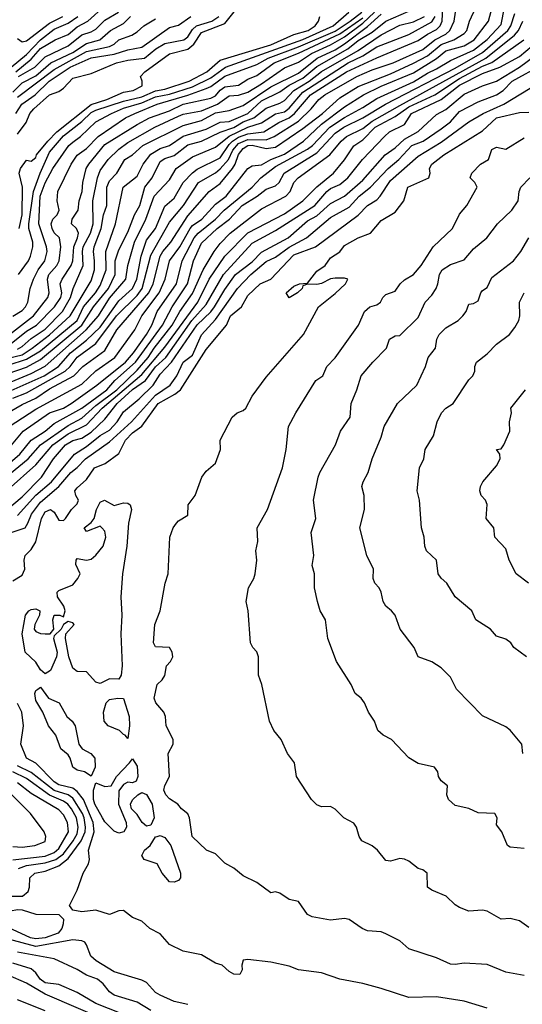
# Model space of a CAD drawing. Header units: metres. Extents: x -51132 to -49532, y -231222 to -229437.
# Tile 624 of 656: x -49841 to -49786, y -229782 to -229675. Entities that reach past the tile are written whole.
import ezdxf

# ---------------------------------------------------------------- set-up
doc = ezdxf.new("R2010")
doc.units = ezdxf.units.M
for name, color, linetype in [('CONTOUR_HALF', 8, 'Continuous'), ('CONTOUR_INDEX', 1, 'Continuous'), ('CONTOUR_INTER', 3, 'Continuous')]:
    doc.layers.add(name, color=color, linetype=linetype)

msp = doc.modelspace()

# ---------------------------------------------------------------- linework, layer by layer
at = {"layer": 'CONTOUR_HALF'}
for points, elevation in [([(-49842.58, -229709.76), (-49839.33, -229707.26), (-49837.78, -229705.26), (-49837.65, -229704.76), (-49837.82, -229703.26), (-49837.66, -229702.76), (-49836.8, -229701.76), (-49836.56, -229701.26), (-49836.35, -229699.76), (-49836.52, -229698.76), (-49837.08, -229698.23), (-49837.32, -229697.76), (-49837.4, -229697.26), (-49837.23, -229696.76), (-49836.76, -229696.26), (-49836.55, -229695.76), (-49836.76, -229694.76), (-49836.7, -229693.76), (-49835.24, -229690.76), (-49834.58, -229689.78), (-49833.58, -229689.07), (-49832.33, -229687.76), (-49829.36, -229685.76), (-49828.32, -229685.26), (-49825.91, -229684.26), (-49822.58, -229683.29), (-49820.58, -229682.57), (-49820.08, -229682.33), (-49818.58, -229681.21), (-49815.08, -229679.94), (-49813.85, -229679.26), (-49810.58, -229678.05), (-49806.58, -229676.32), (-49804.97, -229675.26), (-49803.7, -229674.26)], 64.5), ([(-49842.08, -229712.6), (-49840.08, -229711.96), (-49838.58, -229711.04), (-49834.59, -229707.76), (-49833.91, -229706.26), (-49832.61, -229704.76), (-49832.08, -229703.95), (-49831.46, -229702.26), (-49831.49, -229700.26), (-49830.42, -229697.26), (-49829.6, -229693.26), (-49828.08, -229692.09), (-49827.43, -229690.76), (-49826.58, -229689.69), (-49825.58, -229689.06), (-49824.58, -229688.76), (-49823.08, -229687.74), (-49820.58, -229686.99), (-49819.08, -229686.2), (-49818.08, -229686.14), (-49816.05, -229685.26), (-49814.58, -229683.9), (-49812.58, -229682.92), (-49811.58, -229682.2), (-49810.08, -229681.44), (-49808.58, -229680.18), (-49805.21, -229678.26), (-49804.08, -229677.33), (-49802.58, -229676.43), (-49801.08, -229675.25), (-49798.58, -229674.17)], 66.5), ([(-49841.97, -229719.26), (-49839.08, -229717.38), (-49834.08, -229714.68), (-49832.58, -229713.23), (-49830.52, -229711.76), (-49828.32, -229708.76), (-49827.58, -229707.26), (-49825.69, -229704.76), (-49825.03, -229703.26), (-49824.57, -229701.26), (-49823.44, -229699.76), (-49822.34, -229697.76), (-49822.08, -229697.43), (-49821.06, -229696.76), (-49819.58, -229695.13), (-49818.43, -229694.26), (-49816.06, -229691.26), (-49815.58, -229690.97), (-49814.58, -229690.83), (-49813.58, -229690.26), (-49812.08, -229689.68), (-49810.02, -229688.26), (-49808.08, -229686.42), (-49805.58, -229684.55), (-49803.53, -229683.26), (-49801.58, -229682.31), (-49798.08, -229680.87), (-49795.58, -229679.31), (-49794.58, -229678.48), (-49792.58, -229677.94), (-49791.49, -229677.26), (-49789.96, -229675.26), (-49789.54, -229673.76)], 69.5), ([(-49841.58, -229716.2), (-49840.08, -229715.61), (-49835.9, -229713.26), (-49835.34, -229712.76), (-49834.58, -229711.74), (-49832.58, -229710.25), (-49830.31, -229707.26), (-49828.08, -229705.04), (-49827.52, -229704.26), (-49826.58, -229700.67), (-49824.58, -229697.09), (-49823.04, -229695.26), (-49821.42, -229692.76), (-49819.58, -229691.72), (-49819.08, -229691.28), (-49818.18, -229690.26), (-49817.7, -229689.26), (-49817.08, -229688.52), (-49816.08, -229688.08), (-49814.08, -229688.12), (-49813.2, -229687.76), (-49810.58, -229686.1), (-49809.18, -229684.76), (-49808.35, -229683.76), (-49807.72, -229683.26), (-49804.22, -229681.26), (-49802.58, -229680.54), (-49800.28, -229679.76), (-49797.08, -229678.31), (-49795.78, -229677.26), (-49794.58, -229676.67), (-49794.13, -229676.26), (-49793.67, -229675.26), (-49793.54, -229674.26)], 68.5), ([(-49841.08, -229710.86), (-49840.58, -229710.57), (-49839.58, -229709.69), (-49838.08, -229708.69), (-49836.2, -229706.76), (-49835.31, -229705.26), (-49835.01, -229704.26), (-49833.94, -229701.76), (-49834.03, -229700.26), (-49833.93, -229699.76), (-49833.15, -229698.26), (-49832.85, -229697.26), (-49832.91, -229694.76), (-49832.4, -229692.26), (-49832.08, -229691.45), (-49831.21, -229690.26), (-49830.08, -229689.15), (-49829.08, -229688.42), (-49826.18, -229686.76), (-49823.58, -229685.56), (-49823.08, -229685.35), (-49821.08, -229684.98), (-49819.36, -229684.26), (-49818.08, -229683.35), (-49817.08, -229683.3), (-49816.08, -229682.94), (-49814.58, -229682.07), (-49812.08, -229680.3), (-49810.58, -229679.71), (-49809.17, -229678.76), (-49807.08, -229677.82), (-49805.58, -229676.96), (-49803.58, -229675.48), (-49802.31, -229674.26)], 65.5), ([(-49840.95, -229681.26), (-49839.2, -229680.26), (-49838.08, -229679.11), (-49835.58, -229677.94), (-49834.08, -229676.75), (-49833.08, -229676.4), (-49832.58, -229676.1), (-49831.58, -229675.15), (-49830.1, -229674.26)], 60.5), ([(-49844.95, -229725.76), (-49840.81, -229722.26), (-49839.58, -229720.75), (-49838.08, -229719.77), (-49837.08, -229718.94), (-49834.08, -229717.25), (-49831.39, -229715.26), (-49830.49, -229714.26), (-49828.27, -229712.26), (-49825.33, -229708.26), (-49824.28, -229706.26), (-49822.63, -229703.76), (-49821.97, -229701.26), (-49821.08, -229699.35), (-49819.4, -229697.76), (-49818.05, -229696.76), (-49816.67, -229695.26), (-49815.05, -229694.26), (-49814.08, -229693.49), (-49813.08, -229693.14), (-49812.65, -229692.76), (-49812.11, -229691.76), (-49808.58, -229689.56), (-49806.58, -229687.41), (-49805.63, -229686.76), (-49803.58, -229685.76), (-49801.11, -229684.26), (-49793.58, -229680.35), (-49790.58, -229678.66), (-49787.83, -229676.26), (-49787.52, -229675.76), (-49787.08, -229674.43)], 70.5), ([(-49842.63, -229714.76), (-49839.58, -229713.51), (-49838.08, -229712.72), (-49833.63, -229708.76), (-49832.27, -229707.26), (-49831.08, -229705.34), (-49829.3, -229703.26), (-49829.1, -229701.76), (-49828.36, -229699.26), (-49827.15, -229696.76), (-49826.22, -229694.26), (-49824.58, -229692.47), (-49823.83, -229691.26), (-49822.08, -229689.97), (-49819.58, -229688.94), (-49818.08, -229687.72), (-49816.08, -229686.74), (-49814.58, -229686.29), (-49813.08, -229685.3), (-49812.08, -229685.08), (-49811.58, -229684.7), (-49810.08, -229682.94), (-49805.18, -229679.76), (-49803.58, -229679.01), (-49802.08, -229678.03), (-49798.58, -229676.69), (-49796.08, -229675.33), (-49795.73, -229674.76)], 67.5), ([(-49842.58, -229680.94), (-49840.08, -229678.85), (-49838.58, -229677.27), (-49837.08, -229676.13), (-49835.58, -229675.45), (-49834.51, -229674.76)], 59.5), ([(-49841.08, -229687.53), (-49840.13, -229686.26), (-49839.73, -229685.26), (-49839.29, -229684.76), (-49837.58, -229683.25), (-49836.58, -229682.9), (-49836.08, -229682.53), (-49835.08, -229681.42), (-49833.08, -229680.92), (-49830.31, -229679.76), (-49829.08, -229679.47), (-49827.3, -229679.26), (-49826.06, -229678.26), (-49825.08, -229677.67), (-49823.02, -229677.26), (-49822.58, -229676.95), (-49822.08, -229676.15), (-49821.63, -229675.76), (-49819.99, -229675.26), (-49819.22, -229674.76)], 62.5), ([(-49841.08, -229683.51), (-49837.08, -229680.51), (-49833.58, -229678.53), (-49831.08, -229678), (-49830.59, -229677.76), (-49830.08, -229677.27), (-49828.66, -229676.76), (-49828.08, -229676.42), (-49827.35, -229675.76), (-49826.08, -229674.99)], 61.5), ([(-49840.95, -229702.76), (-49839.88, -229701.26), (-49839.65, -229700.76), (-49839.41, -229699.76), (-49839.42, -229699.26), (-49839.84, -229697.76), (-49839.83, -229697.26), (-49839.32, -229693.76), (-49838.6, -229691.76), (-49837.58, -229689.48), (-49836.08, -229687.7), (-49834.08, -229686.15), (-49833.08, -229685.17), (-49832.58, -229684.93), (-49829.58, -229683.93), (-49827.58, -229683.48), (-49826.08, -229682.83), (-49825.08, -229682.63), (-49822.42, -229681.76), (-49820.52, -229680.76), (-49819.08, -229679.5), (-49813.58, -229677.82), (-49811.08, -229676.68), (-49809.52, -229676.26), (-49808.76, -229675.76), (-49808.38, -229675.26), (-49808.26, -229674.76)], 63.5), ([(-49842.08, -229726.11), (-49839.08, -229723.41), (-49837.22, -229721.26), (-49835.58, -229720.04), (-49833.58, -229719.06), (-49831.87, -229717.26), (-49827.58, -229713.62), (-49825.08, -229710.63), (-49821.51, -229705.76), (-49820.28, -229703.26), (-49818.58, -229700.78), (-49816.08, -229698.22), (-49812.08, -229696.16), (-49810.1, -229694.76), (-49808.58, -229693.25), (-49806.78, -229691.76), (-49805.58, -229690.32), (-49804.58, -229688.8), (-49803.58, -229688.14), (-49802.25, -229686.76), (-49800.08, -229685.61), (-49798.58, -229684.55), (-49795.77, -229683.26), (-49793.08, -229681.49), (-49790.58, -229680.15), (-49789.58, -229679.75), (-49786.1, -229677.26)], 71.5), ([(-49841.08, -229728.91), (-49839.08, -229726.72), (-49837.38, -229725.26), (-49834.9, -229722.26), (-49833.58, -229721.44), (-49832.08, -229720.22), (-49831.08, -229719.64), (-49830.26, -229718.76), (-49829.58, -229717.66), (-49827.87, -229716.26), (-49826.33, -229714.76), (-49825.58, -229713.56), (-49824.35, -229712.26), (-49821.58, -229708.21), (-49820.08, -229706.8), (-49819.67, -229706.26), (-49818.58, -229704.37), (-49817.4, -229702.76), (-49815.58, -229701.37), (-49814.58, -229700.33), (-49811.69, -229698.76), (-49809.58, -229696.92), (-49808.58, -229696.37), (-49807.08, -229695.04), (-49805.58, -229694.24), (-49803.58, -229692.5), (-49801.16, -229689.76), (-49800.08, -229689.01), (-49799.08, -229688.05), (-49797.58, -229687.24), (-49795.58, -229685.38), (-49794.58, -229684.85), (-49792.58, -229683.17), (-49790.58, -229682.26), (-49789.08, -229681.76), (-49786.58, -229680.23), (-49784.08, -229678.38)], 72.5), ([(-49841.58, -229736.03), (-49840.58, -229735.39), (-49840.28, -229734.76), (-49840.36, -229733.76), (-49840.22, -229733.26), (-49839.58, -229732.62), (-49839.08, -229731.78), (-49838.46, -229729.26), (-49838.08, -229728.51), (-49837.49, -229728.26), (-49837.08, -229728.56), (-49836.58, -229729.43), (-49836.08, -229729.47), (-49835.86, -229729.26), (-49835.2, -229728.26), (-49834.58, -229727.66), (-49834.44, -229727.26), (-49834.73, -229726.76), (-49834.84, -229726.26), (-49834.58, -229725.91), (-49833.58, -229725), (-49832.7, -229723.76), (-49831.56, -229723.26), (-49830.08, -229722.18), (-49829.35, -229720.76), (-49828.58, -229719.94), (-49827.58, -229719.21), (-49825.81, -229716.76), (-49824, -229715.76), (-49823.38, -229715.26), (-49820.58, -229710.91), (-49818.38, -229708.26), (-49817.96, -229707.26), (-49816.75, -229706.26), (-49816.08, -229705.05), (-49814.73, -229703.76), (-49813.58, -229703.25), (-49811.08, -229700.62), (-49808.71, -229699.76), (-49804.08, -229696.33), (-49803.09, -229695.26), (-49802.08, -229694.64), (-49801.69, -229694.26), (-49800.58, -229692.56), (-49797.58, -229689.9), (-49795.08, -229688.4), (-49792.08, -229686.19), (-49790.53, -229685.26), (-49788.28, -229684.26), (-49784.58, -229682)], 73.5), ([(-49785.58, -229773.64), (-49786.58, -229772.93), (-49787.58, -229772.69), (-49788.58, -229772.76), (-49790.08, -229771.87), (-49790.58, -229771.76), (-49792.08, -229771.87), (-49793.08, -229771.48), (-49793.58, -229771.21), (-49794.54, -229770.26), (-49796.08, -229769.6), (-49796.55, -229769.26), (-49796.59, -229767.76), (-49797.08, -229767.41), (-49797.58, -229767.24), (-49798.58, -229766.45), (-49799.08, -229766.22), (-49799.58, -229766.16), (-49800.58, -229766.45), (-49801.08, -229766.39), (-49802, -229765.26), (-49802.58, -229764.78), (-49803.71, -229764.26), (-49804, -229763.76), (-49804.28, -229762.76), (-49804.58, -229762.34), (-49805.65, -229761.76), (-49806.58, -229760.79), (-49807.08, -229760.53), (-49808.08, -229760.55), (-49808.58, -229760.32), (-49809.16, -229759.76), (-49810.77, -229757.26), (-49810.99, -229755.76), (-49811.76, -229754.76), (-49812.46, -229753.26), (-49813.26, -229752.26), (-49813.73, -229751.26), (-49814.54, -229747.26), (-49814.9, -229746.26), (-49814.9, -229744.26), (-49815.08, -229743.71), (-49815.52, -229743.26), (-49815.77, -229742.76), (-49816.04, -229739.26), (-49816.26, -229738.26), (-49816, -229736.76), (-49815.41, -229735.76), (-49815.28, -229735.26), (-49815.09, -229733.76), (-49815.19, -229732.76), (-49815, -229731.76), (-49815.04, -229730.26), (-49813.94, -229728.26), (-49812.29, -229723.76), (-49811.89, -229721.76), (-49811.64, -229719.26), (-49810.87, -229717.76), (-49808.67, -229714.26), (-49807.94, -229713.76), (-49807.48, -229712.76), (-49806.58, -229711.81), (-49804.04, -229708.26), (-49803.4, -229706.76), (-49802.81, -229706.26), (-49802.08, -229706.05), (-49801.68, -229705.76), (-49801.43, -229705.26), (-49801.08, -229704.91), (-49800.08, -229704.55), (-49799.55, -229703.76), (-49799.08, -229703.33), (-49798.08, -229702.76), (-49797.24, -229701.76), (-49795.95, -229699.76), (-49793.85, -229697.76), (-49793.08, -229696.22), (-49792.31, -229695.26), (-49791.17, -229693.26), (-49791.44, -229692.76), (-49791.92, -229692.26), (-49791.76, -229691.76), (-49790.8, -229690.76), (-49789.93, -229690.26), (-49789.58, -229689.18), (-49789.08, -229688.94), (-49788.08, -229689.15), (-49786.08, -229687.93)], 74.5), ([(-49786.21, -229754.76), (-49786.33, -229753.76), (-49787.58, -229752.24), (-49788.08, -229751.88), (-49790.58, -229750.67), (-49793.42, -229747.76), (-49794.08, -229746.49), (-49795.08, -229745.46), (-49796.08, -229744.8), (-49797.58, -229744.26), (-49798, -229743.26), (-49799.52, -229741.26), (-49800.09, -229739.76), (-49800.46, -229739.26), (-49801.09, -229738.76), (-49801.39, -229738.26), (-49801.58, -229737.23), (-49801.81, -229736.76), (-49802.27, -229736.26), (-49802.47, -229735.76), (-49802.44, -229734.76), (-49803.15, -229733.26), (-49803.92, -229730.26), (-49803.42, -229728.26), (-49803.43, -229726.76), (-49803.68, -229725.76), (-49803.55, -229725.26), (-49802.99, -229724.26), (-49802.57, -229722.76), (-49801.58, -229720.41), (-49801.26, -229719.26), (-49799.82, -229716.76), (-49797.74, -229714.76), (-49796.77, -229712.76), (-49796.48, -229711.76), (-49795.71, -229710.76), (-49795.57, -229709.76), (-49795.3, -229709.26), (-49794.58, -229708.55), (-49793.25, -229707.76), (-49792.73, -229707.26), (-49792.38, -229706.76), (-49792.08, -229705.99), (-49791.58, -229705.92), (-49791.08, -229705.63), (-49790.77, -229704.76), (-49790.58, -229704.48), (-49790.08, -229704.16), (-49789.58, -229703.08), (-49787.22, -229701.26), (-49786.44, -229700.26), (-49785.58, -229698.76)], 75.5), ([(-49785.59, -229736.26), (-49786.93, -229735.26), (-49787.7, -229733.76), (-49788.08, -229732.54), (-49789.25, -229731.26), (-49789.37, -229730.26), (-49790.19, -229729.26), (-49790.08, -229727.72), (-49790.27, -229727.26), (-49790.74, -229726.76), (-49790.89, -229726.26), (-49790.83, -229725.76), (-49790.56, -229725.26), (-49789.08, -229723.53), (-49788.67, -229722.76), (-49788.7, -229722.26), (-49789.09, -229721.76), (-49788.58, -229721.68), (-49788.27, -229721.26), (-49787.62, -229719.76), (-49787.65, -229718.76), (-49787.45, -229717.76), (-49787.52, -229717.26), (-49785.94, -229715.26)], 76.5), ([(-49790.08, -229782.43), (-49792.58, -229781.66), (-49795.58, -229781.17), (-49798.58, -229781.27), (-49801.58, -229780.28), (-49803.58, -229779.75), (-49806.08, -229779.28), (-49808.08, -229778.59), (-49810.58, -229778.24), (-49811.58, -229777.86), (-49813.58, -229777.41), (-49816.08, -229777.13), (-49816.58, -229777.22), (-49816.73, -229777.76), (-49816.7, -229778.26), (-49816.93, -229778.76), (-49817.58, -229778.73), (-49818.08, -229778.45), (-49818.85, -229777.76), (-49819.58, -229777.51), (-49821.08, -229776.63), (-49823.08, -229776.21), (-49824.58, -229775.5), (-49825.58, -229774.36), (-49826.71, -229773.76), (-49827.58, -229772.98), (-49828.58, -229772.56), (-49829.58, -229771.81), (-49830.08, -229771.86), (-49831.08, -229772.25), (-49832.58, -229771.76), (-49834.08, -229771.97), (-49835.08, -229771.76), (-49835.43, -229771.26), (-49834.58, -229769.6), (-49833.94, -229767.76), (-49833.35, -229766.76), (-49833.27, -229766.26), (-49833.37, -229765.26), (-49832.74, -229763.26), (-49832.84, -229762.26), (-49833.92, -229759.76), (-49834.58, -229758.9), (-49835.08, -229758.51), (-49836.58, -229758.16), (-49837.08, -229757.83), (-49839.08, -229755.8), (-49840.11, -229755.26), (-49840.72, -229753.76), (-49840.4, -229751.76), (-49840.61, -229750.26), (-49841.08, -229749.32)], 73.5), ([(-49840.97, -229767.26), (-49840.08, -229766.91), (-49838.08, -229766.64), (-49836.92, -229766.26), (-49836.08, -229765.67), (-49835.02, -229764.26), (-49834.58, -229763.48), (-49834.47, -229762.76), (-49834.66, -229761.76), (-49835.2, -229760.76), (-49835.61, -229760.26), (-49836.08, -229759.94), (-49837.58, -229759.28), (-49840.08, -229757.46), (-49841.58, -229756.75)], 72.5), ([(-49841.58, -229764.87), (-49840.58, -229764.94), (-49839.18, -229764.76), (-49838.08, -229764.31), (-49837.98, -229763.76), (-49838.19, -229763.26), (-49839.67, -229761.26), (-49842.19, -229758.76)], 71.5), ([(-49845.72, -229771.76), (-49843.58, -229771.84), (-49842.58, -229772), (-49841.08, -229771.7), (-49840.58, -229771.74), (-49839.08, -229772.21), (-49836.58, -229772.24), (-49836.09, -229772.76), (-49836.1, -229773.26), (-49836.27, -229773.76), (-49836.66, -229774.26), (-49838.07, -229774.76), (-49839.08, -229774.89), (-49839.65, -229774.76), (-49842.08, -229773.66), (-49842.58, -229773.53), (-49843.58, -229773.51), (-49845.6, -229772.76), (-49846.22, -229772.26), (-49845.72, -229771.76)], 73.5), ([(-49826.58, -229782.68), (-49828.08, -229781.75), (-49830.58, -229781), (-49831.08, -229780.64), (-49831.77, -229779.76), (-49832.37, -229779.26), (-49833.58, -229778.83), (-49834.58, -229778.23), (-49837.08, -229777.05), (-49841.08, -229776.34)], 72.5), ([(-49831.08, -229783.88), (-49838.08, -229780.9), (-49840.08, -229779.7), (-49842.08, -229778.82)], 71.5)]:
    msp.add_lwpolyline(points, dxfattribs=dict(at, elevation=elevation))
at = {"layer": 'CONTOUR_INDEX'}
for points, elevation in [([(-49842.08, -229721.72), (-49840.47, -229719.76), (-49837.6, -229717.76), (-49836.08, -229717.26), (-49835.23, -229716.76), (-49832.44, -229714.76), (-49829.33, -229712.26), (-49828.47, -229711.26), (-49827.07, -229709.26), (-49826.48, -229708.26), (-49825.91, -229706.76), (-49823.8, -229703.76), (-49823.18, -229701.26), (-49821.91, -229698.76), (-49821.47, -229698.26), (-49819.56, -229696.76), (-49818.62, -229695.76), (-49815.59, -229693.26), (-49814.64, -229692.26), (-49813.08, -229691.04), (-49809.58, -229689.15), (-49809.06, -229688.76), (-49807.16, -229686.76), (-49805.58, -229685.7), (-49803.58, -229684.63), (-49802.08, -229683.66), (-49798.08, -229681.85), (-49796.58, -229680.88), (-49795.58, -229680.44), (-49794.08, -229679.53), (-49791.58, -229678.4), (-49790.08, -229677.24), (-49788.58, -229675.61), (-49788.19, -229673.76)], 70), ([(-49841.26, -229680.76), (-49839.58, -229679.39), (-49838.58, -229678.22), (-49836.98, -229677.26), (-49835.58, -229676.69), (-49834.58, -229675.85), (-49833.45, -229675.26), (-49831.58, -229673.6)], 60), ([(-49841.76, -229710.26), (-49840.08, -229708.9), (-49839.01, -229708.26), (-49837.04, -229706.26), (-49836.36, -229705.26), (-49836.27, -229704.76), (-49836.42, -229703.76), (-49836.23, -229703.26), (-49835.24, -229701.76), (-49835.06, -229701.26), (-49834.95, -229699.76), (-49834.54, -229698.76), (-49834.45, -229698.26), (-49834.68, -229697.76), (-49835.19, -229697.26), (-49835.15, -229696.76), (-49834.47, -229695.76), (-49834.39, -229694.76), (-49834.04, -229693.76), (-49833.96, -229692.76), (-49833.62, -229691.26), (-49833.34, -229690.76), (-49831.58, -229688.63), (-49828.08, -229686.46), (-49826.73, -229685.76), (-49824.58, -229684.98), (-49823.09, -229684.26), (-49820.08, -229683.6), (-49819.58, -229683.36), (-49819.08, -229682.73), (-49818.58, -229682.37), (-49817.08, -229682.19), (-49816.08, -229681.56), (-49815.08, -229681.16), (-49813.22, -229679.76), (-49810.58, -229678.71), (-49806.08, -229676.63), (-49803.58, -229674.87)], 65), ([(-49786.08, -229765.08), (-49787.58, -229764.94), (-49787.9, -229764.76), (-49788.49, -229763.26), (-49789.08, -229762.51), (-49789.02, -229761.76), (-49789.24, -229761.26), (-49791.08, -229761.2), (-49792.08, -229760.73), (-49793.58, -229760.4), (-49794.27, -229759.76), (-49794.45, -229759.26), (-49794.38, -229758.26), (-49795.08, -229757.74), (-49795.36, -229757.26), (-49795.43, -229756.76), (-49795.81, -229756.26), (-49797.58, -229755.84), (-49798.58, -229755.24), (-49800.47, -229753.26), (-49801.38, -229752.76), (-49801.94, -229752.26), (-49802.32, -229751.26), (-49802.98, -229750.26), (-49803.4, -229749.26), (-49803.78, -229748.76), (-49804.41, -229748.26), (-49804.86, -229747.26), (-49806.45, -229744.76), (-49807.39, -229742.26), (-49807.62, -229740.26), (-49808.22, -229739.26), (-49808.51, -229738.26), (-49808.82, -229736.76), (-49808.82, -229735.26), (-49809.08, -229734.34), (-49808.91, -229733.26), (-49809.18, -229730.76), (-49808.68, -229729.26), (-49808.94, -229727.26), (-49808.45, -229724.76), (-49808.24, -229724.26), (-49806.57, -229721.26), (-49806.02, -229719.76), (-49804.95, -229718.26), (-49804.85, -229716.76), (-49804.22, -229715.26), (-49803.77, -229713.76), (-49802.51, -229712.26), (-49801.03, -229710.76), (-49800.7, -229709.76), (-49800.08, -229709.4), (-49799.58, -229709.36), (-49797.58, -229707.41), (-49796.81, -229705.76), (-49796.08, -229705.01), (-49795.63, -229704.26), (-49795.43, -229703.76), (-49795.28, -229702.76), (-49794.97, -229702.26), (-49794.08, -229701.66), (-49792.58, -229701.17), (-49791.58, -229699.98), (-49790.13, -229698.76), (-49788.95, -229697.26), (-49787.42, -229695.76), (-49786.71, -229694.76), (-49786.62, -229693.76), (-49786.44, -229693.26), (-49785.46, -229692.26)], 75)]:
    msp.add_lwpolyline(points, dxfattribs=dict(at, elevation=elevation))
at = {"layer": 'CONTOUR_INTER'}
for points, elevation in [([(-49840.89, -229697.76), (-49840.56, -229696.26), (-49840.54, -229693.26), (-49840.88, -229691.76), (-49840.75, -229691.26), (-49840.08, -229690.35), (-49839.58, -229690.46), (-49839.08, -229690.06), (-49838.99, -229689.76), (-49837.78, -229688.26), (-49836.79, -229687.26), (-49833.08, -229684.28), (-49831.37, -229683.76), (-49829.58, -229682.96), (-49828.51, -229682.76), (-49827.55, -229682.26), (-49827.53, -229681.76), (-49827.73, -229681.26), (-49827.26, -229680.76), (-49824.58, -229678.81), (-49822.58, -229678.28), (-49821.93, -229677.76), (-49821.08, -229676.47), (-49818.58, -229675.52), (-49816.4, -229672.76)], 63), ([(-49843.08, -229718.33), (-49840.58, -229716.87), (-49839.08, -229716.18), (-49837.58, -229715.17), (-49834.94, -229713.76), (-49833.98, -229712.76), (-49831.58, -229710.99), (-49830.27, -229708.76), (-49826.8, -229704.76), (-49826.36, -229703.76), (-49825.57, -229700.76), (-49825.3, -229700.26), (-49824.42, -229699.26), (-49822.58, -229696.38), (-49820.27, -229693.76), (-49819.08, -229692.86), (-49817.73, -229691.26), (-49817.43, -229690.76), (-49817.08, -229689.72), (-49816.58, -229689.06), (-49816.08, -229688.76), (-49815.58, -229688.73), (-49814.08, -229689.07), (-49813.08, -229688.92), (-49810.08, -229686.91), (-49807.95, -229685.26), (-49806.08, -229683.59), (-49804.08, -229682.33), (-49800.58, -229680.95), (-49798.08, -229679.81), (-49796.58, -229679.03), (-49795.08, -229677.79), (-49793.71, -229677.26), (-49792.58, -229676.57), (-49792.3, -229676.26), (-49792.02, -229675.26), (-49791.31, -229673.76)], 69), ([(-49842.08, -229715.49), (-49838.16, -229713.76), (-49836.61, -229712.76), (-49835.33, -229711.26), (-49833.58, -229709.89), (-49832.08, -229708.46), (-49830.08, -229705.63), (-49828.58, -229704.26), (-49828.13, -229703.26), (-49827.65, -229700.76), (-49827.08, -229699.03), (-49826.08, -229697.75), (-49825.08, -229695.34), (-49824.08, -229694.48), (-49823.08, -229692.76), (-49822.08, -229691.71), (-49821.58, -229691.33), (-49819.08, -229690.07), (-49818.08, -229688.63), (-49817.74, -229688.26), (-49817.08, -229687.85), (-49816.08, -229687.47), (-49814.32, -229687.26), (-49812.72, -229686.26), (-49811.58, -229685.76), (-49810.99, -229685.26), (-49809.28, -229683.26), (-49805.35, -229680.76), (-49802.08, -229679.24), (-49797.58, -229677.36), (-49796.58, -229676.65), (-49795.58, -229676.14), (-49795.18, -229675.76), (-49794.98, -229675.26), (-49794.91, -229673.76)], 68), ([(-49841.58, -229707.27), (-49840.58, -229706.65), (-49840.2, -229706.26), (-49839.96, -229705.76), (-49839.69, -229704.26), (-49839.33, -229703.26), (-49838.82, -229702.26), (-49838.12, -229701.26), (-49837.86, -229700.26), (-49837.91, -229699.76), (-49838.77, -229697.26), (-49838.62, -229694.26), (-49838.08, -229692.8), (-49837.24, -229691.26), (-49835.5, -229688.76), (-49835.08, -229688.37), (-49834.24, -229687.76), (-49832.58, -229686.18), (-49830.87, -229685.26), (-49829.58, -229684.71), (-49827.58, -229684.13), (-49826.08, -229683.48), (-49824.58, -229683.18), (-49822.08, -229682.39), (-49820.08, -229681.4), (-49818.49, -229680.26), (-49810.08, -229677.24), (-49806.8, -229675.76), (-49805.11, -229674.26)], 64), ([(-49843, -229725.26), (-49839.91, -229722.76), (-49838.58, -229721.26), (-49835.58, -229719.15), (-49834.08, -229718.34), (-49832.58, -229716.99), (-49830.28, -229715.26), (-49828.08, -229713.16), (-49826.88, -229711.76), (-49826.25, -229710.76), (-49824.29, -229708.26), (-49823.44, -229706.76), (-49822.08, -229704.8), (-49820.92, -229702.26), (-49819.72, -229700.26), (-49819.08, -229699.4), (-49817.98, -229698.26), (-49814.58, -229695.63), (-49811.94, -229694.26), (-49811.49, -229693.76), (-49811.07, -229692.76), (-49810.62, -229692.26), (-49807.18, -229689.76), (-49805.93, -229688.26), (-49805.35, -229687.76), (-49803.58, -229686.89), (-49802.58, -229686.12), (-49799.58, -229684.39), (-49790.23, -229679.26), (-49787.14, -229676.76), (-49786.69, -229676.26), (-49786.21, -229675.26)], 71), ([(-49842.08, -229711.83), (-49840.58, -229711.46), (-49839.46, -229710.76), (-49837.58, -229709.29), (-49835.37, -229707.26), (-49833.08, -229703.43), (-49832.72, -229702.26), (-49832.7, -229701.26), (-49832.83, -229700.26), (-49832.74, -229699.76), (-49831.97, -229697.76), (-49831.72, -229696.26), (-49831.37, -229695.26), (-49831.36, -229693.26), (-49831.08, -229692.6), (-49830.28, -229691.76), (-49829.42, -229690.26), (-49828.58, -229689.75), (-49827.48, -229688.76), (-49823.08, -229686.59), (-49821.08, -229686.05), (-49819.58, -229685.19), (-49818.08, -229684.95), (-49816.58, -229684.39), (-49813.58, -229682.38), (-49810.58, -229680.89), (-49808.53, -229679.26), (-49806.58, -229678.35), (-49805.58, -229677.7), (-49803.08, -229675.82), (-49801.58, -229674.48)], 66), ([(-49842.08, -229713.5), (-49840.08, -229712.8), (-49838.58, -229712), (-49834.08, -229708.26), (-49832.83, -229706.26), (-49831.19, -229704.26), (-49830.45, -229702.76), (-49830.45, -229701.26), (-49830.08, -229700.07), (-49829.08, -229698.15), (-49828.36, -229696.26), (-49827.8, -229695.26), (-49827.26, -229693.26), (-49826.44, -229692.26), (-49825.58, -229690.47), (-49825.08, -229690.16), (-49824.08, -229689.85), (-49822.58, -229688.69), (-49821.08, -229688.27), (-49819.08, -229687.31), (-49817.58, -229686.81), (-49816.58, -229686.18), (-49815.41, -229685.76), (-49814.08, -229684.68), (-49812.58, -229684.15), (-49812.08, -229683.86), (-49811.07, -229682.76), (-49809.4, -229681.76), (-49808.08, -229680.7), (-49804.08, -229678.43), (-49801.58, -229676.75), (-49799.58, -229675.69), (-49798.08, -229675.31), (-49796.89, -229674.76)], 67), ([(-49841.58, -229682.97), (-49840.58, -229681.93), (-49839.08, -229681.17), (-49837.46, -229679.76), (-49835.08, -229678.65), (-49833.58, -229677.66), (-49832.15, -229677.26), (-49830.96, -229676.26), (-49829.58, -229675.52), (-49828.81, -229674.76)], 61), ([(-49841.26, -229685.26), (-49840.61, -229684.26), (-49839.16, -229683.26), (-49837.63, -229681.76), (-49835.36, -229680.26), (-49833.08, -229679.23), (-49830.58, -229678.84), (-49829.08, -229678.36), (-49827.58, -229678.08), (-49824.58, -229675.92), (-49823.58, -229675.67), (-49822.27, -229674.76)], 62), ([(-49841.08, -229677.14), (-49840.58, -229677.51), (-49840.08, -229677.4), (-49837.58, -229675.46), (-49836.16, -229674.76)], 59), ([(-49845.81, -229731.26), (-49840.58, -229726.91), (-49838.47, -229724.76), (-49837.16, -229722.76), (-49835.86, -229721.26), (-49835.08, -229720.78), (-49834.08, -229720.52), (-49833.08, -229719.87), (-49831.58, -229718.46), (-49830.24, -229716.76), (-49828.58, -229715.24), (-49827.19, -229714.26), (-49826.08, -229712.79), (-49824.98, -229711.76), (-49822.16, -229707.76), (-49820.58, -229706.02), (-49818.7, -229702.76), (-49815.58, -229699.34), (-49813.08, -229697.97), (-49808.8, -229695.26), (-49807.51, -229693.76), (-49807.08, -229693.42), (-49806.08, -229692.99), (-49805.2, -229692.26), (-49803.63, -229690.26), (-49801.25, -229687.76), (-49800.69, -229687.26), (-49799.08, -229686.48), (-49798.31, -229685.26), (-49795.08, -229683.75), (-49793.08, -229682.18), (-49790.58, -229680.94), (-49788.72, -229680.26), (-49786.58, -229679.09), (-49783.83, -229676.76)], 72), ([(-49842.08, -229730.87), (-49840.25, -229730.26), (-49839.93, -229729.76), (-49839.56, -229728.76), (-49838.58, -229727.46), (-49836.6, -229725.76), (-49835.29, -229724.26), (-49834.58, -229723.71), (-49833.68, -229722.76), (-49831.08, -229720.91), (-49828.68, -229718.76), (-49826.08, -229715.84), (-49824.49, -229714.76), (-49823.77, -229713.76), (-49823.08, -229712.26), (-49822.08, -229711.5), (-49821.08, -229709.3), (-49819.58, -229707.63), (-49817.18, -229704.26), (-49815.74, -229702.76), (-49814.08, -229701.36), (-49813.08, -229700.87), (-49811.58, -229699.79), (-49809.69, -229698.76), (-49807.08, -229696.55), (-49805.08, -229695.44), (-49803.98, -229694.26), (-49802.74, -229693.26), (-49800.83, -229691.26), (-49799.67, -229690.26), (-49798.27, -229688.76), (-49797.03, -229688.26), (-49795.08, -229686.94), (-49794.08, -229686.19), (-49793.08, -229685.07), (-49791.08, -229684.02), (-49789.08, -229683.25), (-49788.37, -229682.76), (-49787.38, -229681.76), (-49784.08, -229679.94)], 73), ([(-49786.08, -229778.88), (-49788.08, -229778.49), (-49790.08, -229777.69), (-49792.58, -229777.53), (-49793.58, -229777.68), (-49794.08, -229777.62), (-49795.58, -229776.96), (-49798.58, -229775.97), (-49799.58, -229775.09), (-49801.08, -229774.34), (-49801.58, -229774.14), (-49803.08, -229774), (-49803.65, -229773.76), (-49805.08, -229772.8), (-49805.58, -229772.69), (-49807.08, -229772.85), (-49809.08, -229772.5), (-49809.58, -229772.26), (-49810.58, -229770.85), (-49811.58, -229770.6), (-49812.58, -229769.94), (-49813.08, -229769.78), (-49813.58, -229769.9), (-49815.08, -229768.76), (-49816.58, -229768.05), (-49817.58, -229767.21), (-49818.58, -229766.66), (-49819.58, -229765.67), (-49820.54, -229765.26), (-49822.11, -229763.76), (-49822.41, -229761.76), (-49822.58, -229761.33), (-49823.28, -229760.76), (-49823.67, -229760.26), (-49824.58, -229759.68), (-49824.97, -229759.26), (-49825.17, -229758.76), (-49825.08, -229758.23), (-49824.57, -229757.26), (-49824.71, -229754.76), (-49824.19, -229753.76), (-49824.18, -229753.26), (-49824.95, -229751.76), (-49825.02, -229750.76), (-49825.19, -229750.26), (-49826.04, -229749.26), (-49826.22, -229748.76), (-49825.92, -229747.26), (-49825.36, -229746.76), (-49825.08, -229746.29), (-49824.89, -229745.26), (-49824.45, -229744.76), (-49824.21, -229744.26), (-49824.29, -229743.76), (-49824.58, -229743.26), (-49826.08, -229743.17), (-49826.32, -229742.76), (-49826.17, -229740.76), (-49825.59, -229739.26), (-49825.05, -229736.26), (-49824.7, -229735.26), (-49824.53, -229731.26), (-49824.18, -229730.26), (-49823.8, -229729.76), (-49823.58, -229729.5), (-49822.58, -229728.88), (-49822.55, -229727.76), (-49821.78, -229726.76), (-49821.07, -229724.76), (-49820.58, -229724.12), (-49819.58, -229723.23), (-49819.04, -229721.76), (-49819.07, -229720.76), (-49817.77, -229718.26), (-49817.22, -229717.76), (-49816.58, -229717.52), (-49816.28, -229717.26), (-49815.58, -229715.95), (-49814.08, -229713.9), (-49810.04, -229709.26), (-49808.4, -229706.26), (-49806.58, -229704.83), (-49805.48, -229703.76), (-49805.2, -229703.26), (-49805.58, -229703.15), (-49806.58, -229703.15), (-49807.08, -229703.22), (-49808.08, -229703.73), (-49808.58, -229703.84), (-49809.58, -229703.79), (-49810.08, -229704), (-49810.17, -229704.26), (-49810.66, -229704.76), (-49811.58, -229705.28), (-49811.9, -229704.76), (-49811.08, -229704.02), (-49810.47, -229703.76), (-49809.58, -229703.7), (-49808.58, -229702.4), (-49807.67, -229701.76), (-49807.08, -229700.96), (-49806.08, -229700.3), (-49805.58, -229699.61), (-49804.08, -229698.79), (-49802.75, -229698.26), (-49801.58, -229696.89), (-49800.08, -229696), (-49799.14, -229694.76), (-49798.7, -229693.26), (-49796.42, -229692.26), (-49796.29, -229691.76), (-49796.36, -229691.26), (-49796.08, -229690.79), (-49794.81, -229689.76), (-49790.58, -229687.15), (-49789.07, -229685.76), (-49786.58, -229685.15), (-49785.58, -229685.12)], 74), ([(-49785.82, -229744.26), (-49787.2, -229743.26), (-49787.53, -229742.76), (-49788.08, -229742.34), (-49789.08, -229742.03), (-49789.71, -229741.26), (-49791.33, -229740.26), (-49791.77, -229739.26), (-49793.56, -229737.76), (-49794.45, -229736.26), (-49795.08, -229735.72), (-49795.4, -229735.26), (-49795.58, -229733.76), (-49796.69, -229732.76), (-49796.86, -229732.26), (-49796.94, -229731.26), (-49797.22, -229730.26), (-49797.43, -229727.26), (-49797.68, -229726.26), (-49797.43, -229723.76), (-49796.96, -229722.76), (-49796.81, -229721.76), (-49795.9, -229720.26), (-49795.5, -229718.76), (-49795.03, -229717.76), (-49794.58, -229717.26), (-49793.79, -229716.76), (-49792.08, -229714.19), (-49791.64, -229713.76), (-49791.42, -229713.26), (-49791.42, -229712.76), (-49791.23, -229712.26), (-49790.08, -229711.36), (-49789.08, -229710.32), (-49787.68, -229709.26), (-49787.08, -229708.52), (-49786.67, -229707.76), (-49786.56, -229707.26), (-49786.59, -229705.76), (-49786.08, -229704.74)], 76), ([(-49831.62, -229727.26), (-49830.58, -229727.82), (-49829.58, -229727.54), (-49829.08, -229727.57), (-49828.84, -229727.76), (-49828.71, -229728.26), (-49829.03, -229729.76), (-49829.2, -229732.26), (-49829.69, -229735.26), (-49829.86, -229737.76), (-49829.74, -229739.76), (-49829.84, -229741.76), (-49829.7, -229745.26), (-49829.82, -229746.26), (-49830.08, -229746.68), (-49831.08, -229746.67), (-49832.08, -229747.15), (-49832.58, -229747), (-49833.58, -229745.91), (-49834.58, -229745.87), (-49835.08, -229745.49), (-49835.51, -229744.26), (-49835.85, -229742.26), (-49835.81, -229741.76), (-49834.92, -229740.76), (-49835.08, -229740.58), (-49835.58, -229740.43), (-49836.08, -229740.75), (-49836.34, -229741.26), (-49837.08, -229742), (-49837.16, -229742.26), (-49836.78, -229743.76), (-49836.85, -229744.26), (-49837.49, -229745.76), (-49838.08, -229746.11), (-49838.58, -229745.67), (-49839.08, -229744.85), (-49840.23, -229743.76), (-49840.58, -229741.76), (-49840.21, -229739.76), (-49839.85, -229739.26), (-49839.58, -229739.11), (-49839.08, -229739.06), (-49838.66, -229739.26), (-49838.68, -229739.76), (-49839.18, -229740.76), (-49839.25, -229741.26), (-49839.08, -229741.5), (-49838.58, -229741.72), (-49838.08, -229741.77), (-49837.51, -229741.76), (-49837.12, -229741.26), (-49837.25, -229740.26), (-49837.09, -229739.76), (-49836.49, -229739.76), (-49836.08, -229739.94), (-49835.88, -229739.26), (-49836.03, -229738.76), (-49836.72, -229737.76), (-49836.78, -229737.26), (-49836.58, -229737.08), (-49835.08, -229736.45), (-49834.52, -229735.76), (-49834.26, -229735.26), (-49834.72, -229734.26), (-49834.7, -229733.76), (-49834.58, -229733.59), (-49833.58, -229733.77), (-49833.08, -229733.65), (-49832.58, -229733.23), (-49831.78, -229732.26), (-49831.48, -229731.26), (-49831.58, -229730.62), (-49831.9, -229730.26), (-49832.08, -229730.09), (-49833.58, -229730.65), (-49833.84, -229730.26), (-49833.08, -229729.69), (-49832.74, -229729.26), (-49832.5, -229728.26), (-49832.08, -229727.47), (-49831.62, -229727.26)], 74), ([(-49838.86, -229747.76), (-49838.58, -229747.56), (-49837.7, -229748.76), (-49836.54, -229749.26), (-49835.72, -229750.76), (-49835.15, -229751.26), (-49834.82, -229751.76), (-49834.42, -229753.76), (-49834.06, -229754.26), (-49833.1, -229754.76), (-49832.68, -229755.26), (-49832.63, -229756.26), (-49833.08, -229757.22), (-49833.78, -229756.76), (-49834.58, -229756.58), (-49835.08, -229756.26), (-49835.36, -229755.26), (-49835.58, -229754.91), (-49836.35, -229754.26), (-49836.9, -229752.76), (-49837.69, -229751.76), (-49838.33, -229750.26), (-49839.08, -229749), (-49839.18, -229748.26), (-49839.08, -229747.93), (-49838.86, -229747.76)], 74), ([(-49830.18, -229748.76), (-49829.58, -229748.78), (-49828.95, -229750.76), (-49828.9, -229751.76), (-49829.08, -229753.14), (-49829.37, -229752.76), (-49829.58, -229752.7), (-49830.01, -229752.26), (-49831.21, -229751.76), (-49831.65, -229751.26), (-49831.72, -229750.26), (-49831.45, -229749.26), (-49831.08, -229748.9), (-49830.18, -229748.76)], 74), ([(-49828.92, -229755.76), (-49828.58, -229755.35), (-49828.08, -229756.14), (-49828.01, -229757.26), (-49828.2, -229757.76), (-49828.58, -229757.94), (-49829.08, -229757.89), (-49829.58, -229758.13), (-49830.08, -229758.82), (-49830.12, -229760.26), (-49829.27, -229762.26), (-49829.23, -229762.76), (-49829.53, -229763.26), (-49830.08, -229763.42), (-49830.58, -229763.19), (-49831.58, -229762.2), (-49831.85, -229761.76), (-49832.67, -229760.26), (-49832.81, -229759.76), (-49832.81, -229758.76), (-49832.58, -229757.93), (-49831.58, -229758.35), (-49830.9, -229758.26), (-49830.34, -229757.26), (-49828.92, -229755.76)], 74), ([(-49842.08, -229770.26), (-49840.51, -229770.26), (-49839.92, -229769.76), (-49839.75, -229769.26), (-49839.73, -229768.26), (-49839.2, -229767.76), (-49838.08, -229767.54), (-49836.58, -229766.95), (-49835.58, -229766.16), (-49834.15, -229764.26), (-49833.74, -229763.26), (-49833.69, -229762.76), (-49833.82, -229761.76), (-49834.01, -229761.26), (-49835.08, -229759.61), (-49835.58, -229759.24), (-49837.08, -229758.78), (-49839.58, -229756.81), (-49841.08, -229756.12)], 73), ([(-49841.58, -229766.32), (-49838.08, -229765.92), (-49837.08, -229765.5), (-49836.58, -229765.07), (-49835.55, -229763.26), (-49835.63, -229762.26), (-49836.08, -229761.41), (-49836.58, -229760.87), (-49839.58, -229759.09), (-49841.08, -229757.95)], 72), ([(-49827.99, -229759.26), (-49827.58, -229758.99), (-49827.08, -229759.23), (-49826.45, -229760.26), (-49826.22, -229761.76), (-49826.58, -229762.56), (-49827.08, -229762.66), (-49827.55, -229762.26), (-49828.08, -229761.38), (-49828.7, -229760.76), (-49828.79, -229760.26), (-49828.58, -229759.8), (-49827.99, -229759.26)], 74), ([(-49825.91, -229763.76), (-49825.58, -229763.66), (-49825.08, -229763.87), (-49824.43, -229764.76), (-49823.38, -229767.76), (-49823.39, -229768.26), (-49823.58, -229768.57), (-49824.08, -229768.74), (-49824.58, -229768.68), (-49825.36, -229767.76), (-49825.92, -229766.76), (-49827.33, -229766.26), (-49827.58, -229765.83), (-49827.27, -229765.26), (-49826.68, -229764.76), (-49826.08, -229763.82), (-49825.91, -229763.76)], 74), ([(-49822.58, -229782.01), (-49824.08, -229781.7), (-49825.58, -229781), (-49826.08, -229780.7), (-49827.08, -229779.62), (-49827.58, -229779.37), (-49830.58, -229778.48), (-49832.54, -229777.26), (-49833.12, -229776.76), (-49833.58, -229775.54), (-49833.77, -229775.26), (-49834.08, -229775.1), (-49835.08, -229775), (-49839.08, -229775.72), (-49843.58, -229774.51)], 73), ([(-49827.08, -229784.09), (-49832.58, -229781.91), (-49834.58, -229780.7), (-49836.58, -229779.86), (-49838.08, -229779.66), (-49838.61, -229779.26), (-49839.08, -229778.57), (-49839.58, -229778.14), (-49841.58, -229777.53)], 72), ([(-49838.08, -229782.69), (-49841.08, -229781.52)], 71)]:
    msp.add_lwpolyline(points, dxfattribs=dict(at, elevation=elevation))

doc.saveas('drawing.dxf')
